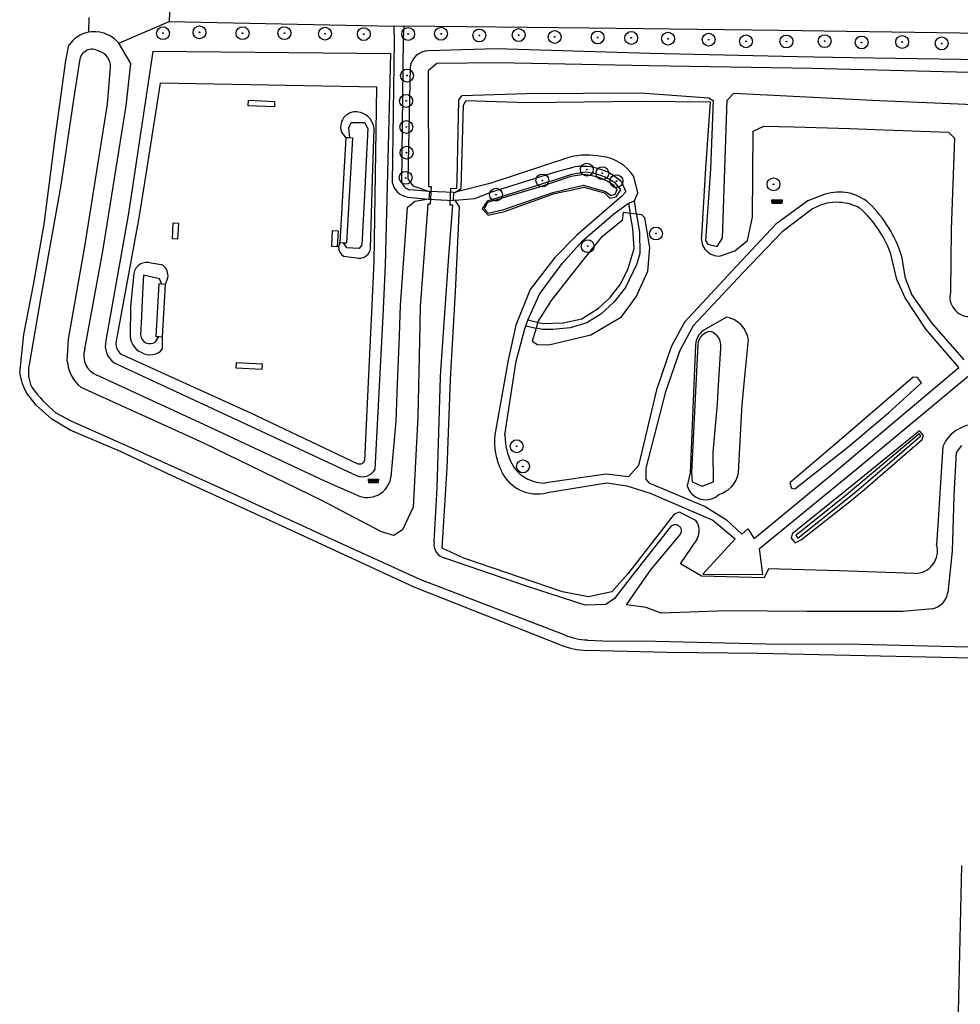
# Model space of a CAD drawing. Header units: metres. Extents: x 102000 to 105000, y 414600 to 420766.
# Tile 265 of 298: x 104409 to 104592, y 420102 to 420294. Entities that reach past the tile are written whole.
import ezdxf

# ---------------------------------------------------------------- set-up
doc = ezdxf.new("R2010")
doc.units = ezdxf.units.M
doc.layers.get('0').update_dxf_attribs({"color": 8})

msp = doc.modelspace()

# ---------------------------------------------------------------- hatches: boundary and pattern name
at = {"ltscale": 0.1}
h = msp.add_hatch(color=256, dxfattribs=at)
edge = h.paths.add_edge_path()
edge.add_arc((104444.34, 420291.25), 0.075, 0, 360)
h = msp.add_hatch(color=256, dxfattribs=at)
edge = h.paths.add_edge_path()
edge.add_arc((104460.83, 420291.1), 0.075, 0, 360)
h = msp.add_hatch(color=256, dxfattribs=at)
edge = h.paths.add_edge_path()
edge.add_arc((104437.25, 420291.08), 0.075, 0, 360)
h = msp.add_hatch(color=256, dxfattribs=at)
edge = h.paths.add_edge_path()
edge.add_arc((104452.7, 420291.09), 0.075, 0, 360)
h = msp.add_hatch(color=256, dxfattribs=at)
edge = h.paths.add_edge_path()
edge.add_arc((104468.71, 420291), 0.075, 0, 360)
h = msp.add_hatch(color=256, dxfattribs=at)
edge = h.paths.add_edge_path()
edge.add_arc((104476.24, 420290.91), 0.075, 0, 360)
h = msp.add_hatch(color=256, dxfattribs=at)
edge = h.paths.add_edge_path()
edge.add_arc((104484.86, 420290.92), 0.075, 0, 360)
h = msp.add_hatch(color=256, dxfattribs=at)
edge = h.paths.add_edge_path()
edge.add_arc((104491.25, 420290.98), 0.075, 0, 360)
h = msp.add_hatch(color=256, dxfattribs=at)
edge = h.paths.add_edge_path()
edge.add_arc((104498.69, 420290.64), 0.075, 0, 360)
h = msp.add_hatch(color=256, dxfattribs=at)
edge = h.paths.add_edge_path()
edge.add_arc((104506.32, 420290.72), 0.075, 0, 360)
h = msp.add_hatch(color=256, dxfattribs=at)
edge = h.paths.add_edge_path()
edge.add_arc((104513.32, 420290.36), 0.075, 0, 360)
h = msp.add_hatch(color=256, dxfattribs=at)
edge = h.paths.add_edge_path()
edge.add_arc((104521.66, 420290.26), 0.075, 0, 360)
h = msp.add_hatch(color=256, dxfattribs=at)
edge = h.paths.add_edge_path()
edge.add_arc((104528.18, 420290.17), 0.075, 0, 360)
h = msp.add_hatch(color=256, dxfattribs=at)
edge = h.paths.add_edge_path()
edge.add_arc((104535.34, 420290.01), 0.075, 0, 360)
h = msp.add_hatch(color=256, dxfattribs=at)
edge = h.paths.add_edge_path()
edge.add_arc((104543.21, 420289.83), 0.075, 0, 360)
h = msp.add_hatch(color=256, dxfattribs=at)
edge = h.paths.add_edge_path()
edge.add_arc((104550.48, 420289.51), 0.075, 0, 360)
h = msp.add_hatch(color=256, dxfattribs=at)
edge = h.paths.add_edge_path()
edge.add_arc((104558.32, 420289.48), 0.075, 0, 360)
h = msp.add_hatch(color=256, dxfattribs=at)
edge = h.paths.add_edge_path()
edge.add_arc((104565.74, 420289.54), 0.075, 0, 360)
h = msp.add_hatch(color=256, dxfattribs=at)
edge = h.paths.add_edge_path()
edge.add_arc((104572.92, 420289.29), 0.075, 0, 360)
h = msp.add_hatch(color=256, dxfattribs=at)
edge = h.paths.add_edge_path()
edge.add_arc((104580.8, 420289.38), 0.075, 0, 360)
h = msp.add_hatch(color=256, dxfattribs=at)
edge = h.paths.add_edge_path()
edge.add_arc((104588.47, 420289.1), 0.075, 0, 360)
h = msp.add_hatch(color=256, dxfattribs=at)
edge = h.paths.add_edge_path()
edge.add_arc((104484.64, 420282.85), 0.075, 0, 360)
h = msp.add_hatch(color=256, dxfattribs=at)
edge = h.paths.add_edge_path()
edge.add_arc((104484.46, 420277.93), 0.075, 0, 360)
h = msp.add_hatch(color=256, dxfattribs=at)
edge = h.paths.add_edge_path()
edge.add_arc((104484.51, 420272.87), 0.075, 0, 360)
h = msp.add_hatch(color=256, dxfattribs=at)
edge = h.paths.add_edge_path()
edge.add_arc((104484.55, 420267.87), 0.075, 0, 360)
h = msp.add_hatch(color=256, dxfattribs=at)
edge = h.paths.add_edge_path()
edge.add_arc((104519.56, 420264.58), 0.075, 0, 360)
h = msp.add_hatch(color=256, dxfattribs=at)
edge = h.paths.add_edge_path()
edge.add_arc((104484.38, 420262.99), 0.075, 0, 360)
h = msp.add_hatch(color=256, dxfattribs=at)
edge = h.paths.add_edge_path()
edge.add_arc((104510.91, 420262.47), 0.075, 0, 360)
h = msp.add_hatch(color=256, dxfattribs=at)
edge = h.paths.add_edge_path()
edge.add_arc((104522.56, 420263.88), 0.075, 0, 360)
h = msp.add_hatch(color=256, dxfattribs=at)
edge = h.paths.add_edge_path()
edge.add_arc((104525.31, 420262.34), 0.075, 0, 360)
h = msp.add_hatch(color=256, dxfattribs=at)
edge = h.paths.add_edge_path()
edge.add_arc((104555.82, 420261.72), 0.075, 0, 360)
h = msp.add_hatch(color=256, dxfattribs=at)
edge = h.paths.add_edge_path()
edge.add_arc((104501.92, 420259.72), 0.075, 0, 360)
for points in [[(104555.5, 420258.68), (104555.5, 420258.63), (104557.47, 420258.63), (104557.47, 420258.68)], [(104477.14, 420204.41), (104477.14, 420204.36), (104479.11, 420204.36), (104479.11, 420204.41)]]:
    msp.add_hatch(color=256).paths.add_polyline_path(points)
h = msp.add_hatch(color=256, dxfattribs=at)
edge = h.paths.add_edge_path()
edge.add_arc((104533, 420252.16), 0.075, 0, 360)
h = msp.add_hatch(color=256, dxfattribs=at)
edge = h.paths.add_edge_path()
edge.add_arc((104519.72, 420249.7), 0.075, 0, 360)
h = msp.add_hatch(color=256, dxfattribs=at)
edge = h.paths.add_edge_path()
edge.add_arc((104505.94, 420210.83), 0.075, 0, 360)
h = msp.add_hatch(color=256, dxfattribs=at)
edge = h.paths.add_edge_path()
edge.add_arc((104507.15, 420206.91), 0.075, 0, 360)

# ---------------------------------------------------------------- linework, layer by layer
for p, q in [((104438.57, 420296.83), (104438.45, 420293.39)), ((104422.82, 420291.28), (104422.89, 420294.14)), ((104428.64, 420289.15), (104438.45, 420293.39)), ((104438.45, 420293.39), (104482.08, 420292.47)), ((104482.08, 420292.47), (104484.07, 420292.53)), ((104482.08, 420292.47), (104482.15, 420289.56)), ((104483.94, 420290.03), (104484.07, 420292.53)), ((104484.07, 420292.53), (104519.99, 420292.14)), ((104519.99, 420292.14), (104556.82, 420291.68)), ((104556.82, 420291.68), (104596.33, 420291.07)), ((104482.15, 420289.56), (104481.78, 420262.05)), ((104483.62, 420261.99), (104483.94, 420290.03)), ((104418.37, 420285.8), (104418.96, 420288.75)), ((104430.99, 420285.2), (104428.64, 420289.15)), ((104435.26, 420287.54), (104431.01, 420259.08)), ((104481.51, 420287.07), (104435.26, 420287.54)), ((104501.97, 420288.02), (104488.82, 420287.65)), ((104531.86, 420287.16), (104501.97, 420288.02)), ((104416.4, 420271.13), (104418.37, 420285.8)), ((104421.04, 420285.69), (104419.78, 420277.78)), ((104480.48, 420246.03), (104481.51, 420287.07)), ((104560.44, 420286.48), (104531.86, 420287.16)), ((104563.74, 420286.4), (104560.44, 420286.48)), ((104570.93, 420286.29), (104563.74, 420286.4)), ((104599.13, 420285.85), (104570.93, 420286.29)), ((104426.46, 420277.32), (104427.07, 420284.48)), ((104430.1, 420276.99), (104430.99, 420285.2)), ((104485.24, 420284.46), (104484.82, 420262.76)), ((104490.42, 420285.19), (104488.75, 420283.8)), ((104488.75, 420283.8), (104488.79, 420261.28)), ((104502.26, 420285.33), (104490.42, 420285.19)), ((104531.63, 420284.73), (104502.26, 420285.33)), ((104563.31, 420284.22), (104531.63, 420284.73)), ((104570.85, 420284.03), (104563.31, 420284.22)), ((104598.87, 420283.3), (104570.85, 420284.03)), ((104436.72, 420281.37), (104433.91, 420263.68)), ((104478.77, 420280.57), (104436.72, 420281.37)), ((104478.26, 420246.73), (104478.77, 420280.57)), ((104419.78, 420277.78), (104417.38, 420261.53)), ((104453.78, 420277), (104453.83, 420278.05)), ((104453.83, 420278.05), (104458.93, 420277.83)), ((104458.93, 420277.83), (104458.89, 420276.76)), ((104494.38, 420262.5), (104494.7, 420278.14)), ((104494.7, 420278.14), (104495.38, 420278.98)), ((104495.38, 420278.98), (104507.86, 420279.39)), ((104495.61, 420277.08), (104496.12, 420278)), ((104496.12, 420278), (104508.06, 420277.64)), ((104507.86, 420279.39), (104529.98, 420279.49)), ((104508.06, 420277.64), (104530.05, 420277.86)), ((104529.98, 420279.49), (104543.27, 420278.55)), ((104530.05, 420277.86), (104543.54, 420277.72)), ((104543.27, 420278.55), (104544.1, 420278.04)), ((104544.1, 420278.04), (104543.6, 420264.66)), ((104545.91, 420251.28), (104546.82, 420278.07)), ((104546.82, 420278.07), (104548.1, 420279.42)), ((104548.1, 420279.42), (104576.35, 420278.04)), ((104576.35, 420278.04), (104594.73, 420277.25)), ((104422.05, 420249.61), (104426.46, 420277.32)), ((104425.55, 420248.71), (104430.1, 420276.99)), ((104458.89, 420276.76), (104453.78, 420277)), ((104495.17, 420260.93), (104495.61, 420277.08)), ((104543.54, 420277.72), (104542.62, 420264.88)), ((104473.32, 420272.72), (104473.79, 420273.73)), ((104473.52, 420270.74), (104473.32, 420272.72)), ((104473.79, 420273.73), (104476.4, 420273.74)), ((104476.4, 420273.74), (104477.03, 420272.57)), ((104477.03, 420272.57), (104476.71, 420266.26)), ((104478.03, 420264.86), (104478.26, 420272.41)), ((104551.76, 420255.32), (104551.88, 420272.05)), ((104551.88, 420272.05), (104553.91, 420273.04)), ((104553.91, 420273.04), (104559.76, 420272.87)), ((104559.76, 420272.87), (104570.63, 420272.55)), ((104570.63, 420272.55), (104575.58, 420272.4)), ((104575.58, 420272.4), (104589.78, 420271.88)), ((104414.16, 420253.95), (104416.4, 420271.13)), ((104472.74, 420270.78), (104471.62, 420250.42)), ((104471.88, 420271.93), (104472.74, 420270.78)), ((104473.52, 420270.74), (104472.74, 420270.78)), ((104472.94, 420250.34), (104474.12, 420270.72)), ((104474.12, 420270.72), (104473.52, 420270.74)), ((104589.78, 420271.88), (104590.94, 420270.71)), ((104590.94, 420270.71), (104590.3, 420252.97)), ((104516.24, 420267.03), (104500.72, 420261.9)), ((104476.71, 420266.26), (104476.37, 420259.64)), ((104477.55, 420249.25), (104478.03, 420264.86)), ((104513.76, 420264.22), (104517.15, 420265.1)), ((104542.62, 420264.88), (104541.82, 420251.62)), ((104543.6, 420264.66), (104542.62, 420250.82)), ((104433.91, 420263.68), (104432.55, 420255.18)), ((104484.82, 420262.76), (104485.78, 420261.43)), ((104494.32, 420260.91), (104494.38, 420262.5)), ((104501.12, 420260.28), (104513.76, 420264.22)), ((104516.44, 420263.22), (104512.85, 420262.04)), ((104516.59, 420263.64), (104512.9, 420262.43)), ((104519.06, 420263.6), (104516.44, 420263.22)), ((104519.38, 420264.06), (104516.59, 420263.64)), ((104529.47, 420260.05), (104528.66, 420263.22)), ((104417.38, 420261.53), (104413.54, 420239.87)), ((104488.99, 420260.31), (104485.21, 420260.62)), ((104485.78, 420261.43), (104488.99, 420260.31)), ((104488.79, 420261.28), (104489.31, 420261.28)), ((104489.31, 420261.28), (104489.14, 420257.87)), ((104493.01, 420257.68), (104493.15, 420260.96)), ((104493.15, 420260.96), (104494.32, 420260.91)), ((104500.72, 420261.9), (104494.04, 420260.19)), ((104494.04, 420260.19), (104495.17, 420260.93)), ((104510.14, 420261.53), (104500.19, 420258.48)), ((104510.29, 420261.19), (104500.3, 420258.22)), ((104511.92, 420262.11), (104510.14, 420261.53)), ((104512.85, 420262.04), (104510.29, 420261.19)), ((104512.9, 420262.43), (104511.92, 420262.11)), ((104512.95, 420260.12), (104518.92, 420261.55)), ((104516.18, 420260.55), (104518.97, 420261.17)), ((104518.92, 420261.55), (104523.17, 420260.32)), ((104518.97, 420261.17), (104522.98, 420260.1)), ((104525.42, 420260.72), (104524.83, 420261.47)), ((104525.07, 420259.78), (104525.42, 420260.72)), ((104526.19, 420260.65), (104525.15, 420261.92)), ((104525.24, 420259.29), (104526.19, 420260.65)), ((104526.26, 420262.21), (104527.12, 420260.28)), ((104431.01, 420259.08), (104430.51, 420255.76)), ((104476.37, 420259.64), (104475.87, 420249.99)), ((104484.66, 420259.25), (104488.88, 420258.85)), ((104488.88, 420258.85), (104486.15, 420258.39)), ((104488.99, 420260.31), (104488.88, 420258.85)), ((104488.99, 420260.31), (104488.88, 420258.85)), ((104488.99, 420260.31), (104488.88, 420258.85)), ((104488.88, 420258.85), (104493.66, 420258.61)), ((104488.88, 420258.85), (104493.66, 420258.61)), ((104493.73, 420260.11), (104488.99, 420260.31)), ((104493.73, 420260.11), (104488.99, 420260.31)), ((104493.66, 420258.61), (104493.73, 420260.11)), ((104493.66, 420258.61), (104493.73, 420260.11)), ((104493.66, 420258.61), (104493.73, 420260.11)), ((104493.73, 420260.11), (104494.04, 420260.19)), ((104493.96, 420258.64), (104497.81, 420258.94)), ((104497.81, 420258.94), (104501.12, 420260.28)), ((104503.45, 420256.86), (104512.95, 420260.12)), ((104503.54, 420256.41), (104513.1, 420259.85)), ((104513.1, 420259.85), (104514.78, 420260.23)), ((104514.78, 420260.23), (104516.18, 420260.55)), ((104526.38, 420259.4), (104517.62, 420251.87)), ((104522.98, 420260.1), (104524.05, 420259.02)), ((104523.17, 420260.32), (104524.22, 420259.54)), ((104524.05, 420259.02), (104525.24, 420259.29)), ((104524.22, 420259.54), (104525.07, 420259.78)), ((104527.12, 420260.28), (104526.38, 420259.4)), ((104528.79, 420258.5), (104529.47, 420260.05)), ((104555.5, 420258.63), (104555.5, 420258.68)), ((104555.5, 420258.68), (104557.47, 420258.68)), ((104557.47, 420258.68), (104557.47, 420258.63)), ((104565.87, 420259.79), (104562.51, 420258.51)), ((104484.65, 420257.14), (104483.33, 420238.21)), ((104486.15, 420258.39), (104484.65, 420257.14)), ((104488.69, 420257.88), (104487.21, 420237.99)), ((104489.14, 420257.87), (104488.69, 420257.88)), ((104492.79, 420247.78), (104493.52, 420257.67)), ((104493.52, 420257.67), (104493.01, 420257.68)), ((104493.96, 420258.64), (104493.66, 420258.61)), ((104494.8, 420257.35), (104493.96, 420258.64)), ((104494.05, 420240.86), (104494.8, 420257.35)), ((104500.19, 420258.48), (104499.21, 420256.98)), ((104499.21, 420256.98), (104500.4, 420255.74)), ((104500.3, 420258.22), (104499.59, 420256.99)), ((104499.59, 420256.99), (104500.4, 420256.11)), ((104500.4, 420256.11), (104503.45, 420256.86)), ((104524.81, 420255.99), (104527.68, 420258.09)), ((104527.68, 420258.09), (104528.79, 420258.5)), ((104527.68, 420258.09), (104528, 420256.06)), ((104529.21, 420255.9), (104528.79, 420258.5)), ((104557.47, 420258.63), (104555.5, 420258.63)), ((104555.5, 420258.35), (104555.5, 420258.55)), ((104555.5, 420258.55), (104557.47, 420258.55)), ((104557.47, 420258.35), (104555.5, 420258.35)), ((104555.5, 420258.27), (104555.5, 420258.07)), ((104557.47, 420258.27), (104555.5, 420258.27)), ((104555.5, 420258.07), (104557.47, 420258.07)), ((104555.8, 420258.63), (104555.8, 420258.55)), ((104555.8, 420258.27), (104555.8, 420258.35)), ((104555.85, 420258.63), (104555.85, 420258.55)), ((104555.85, 420258.27), (104555.85, 420258.35)), ((104562.51, 420258.51), (104556.24, 420253.98)), ((104557.12, 420258.63), (104557.12, 420258.55)), ((104557.12, 420258.27), (104557.12, 420258.35)), ((104557.17, 420258.63), (104557.17, 420258.55)), ((104557.17, 420258.27), (104557.17, 420258.35)), ((104557.47, 420258.55), (104557.47, 420258.35)), ((104557.47, 420258.07), (104557.47, 420258.27)), ((104563.41, 420256.96), (104557.49, 420252.48)), ((104430.51, 420255.76), (104426.16, 420231.4)), ((104432.55, 420255.18), (104428.1, 420230.94)), ((104500.4, 420255.74), (104503.54, 420256.41)), ((104518.69, 420250.77), (104524.81, 420255.99)), ((104526.62, 420256.23), (104526.4, 420254.69)), ((104528, 420256.06), (104526.62, 420256.23)), ((104529.21, 420255.9), (104528, 420256.06)), ((104528.48, 420253.12), (104528, 420256.06)), ((104529.21, 420255.9), (104529.77, 420252.35)), ((104530.23, 420255.77), (104529.21, 420255.9)), ((104530.84, 420255.2), (104530.23, 420255.77)), ((104531.81, 420249.43), (104530.84, 420255.2)), ((104550.77, 420250.81), (104551.76, 420255.32)), ((104412.12, 420242.19), (104414.16, 420253.95)), ((104439.09, 420251.11), (104439.22, 420254.22)), ((104439.22, 420254.22), (104440.26, 420254.16)), ((104440.26, 420254.16), (104440.09, 420251.05)), ((104526.4, 420254.69), (104522.26, 420251.33)), ((104528.76, 420249.23), (104528.48, 420253.12)), ((104556.24, 420253.98), (104548.7, 420245.89)), ((104590.3, 420252.97), (104590.18, 420240.77)), ((104440.09, 420251.05), (104439.09, 420251.11)), ((104470.06, 420249.61), (104470.19, 420252.72)), ((104470.19, 420252.72), (104471.24, 420252.7)), ((104471.24, 420252.7), (104471.08, 420249.6)), ((104517.62, 420251.87), (104513.35, 420247.5)), ((104522.26, 420251.33), (104518.26, 420246.36)), ((104529.77, 420252.35), (104529.84, 420248.3)), ((104544.86, 420249.66), (104545.91, 420251.28)), ((104557.49, 420252.48), (104549.93, 420244.6)), ((104418.88, 420231.61), (104422.05, 420249.61)), ((104471.08, 420249.6), (104470.06, 420249.61)), ((104471.62, 420250.42), (104471.34, 420249.54)), ((104471.62, 420250.42), (104472.33, 420250.36)), ((104472.33, 420250.36), (104472.94, 420250.34)), ((104472.95, 420249.4), (104472.33, 420250.36)), ((104475.34, 420249.28), (104472.95, 420249.4)), ((104475.87, 420249.99), (104475.34, 420249.28)), ((104514.75, 420246.31), (104518.69, 420250.77)), ((104527.6, 420245.38), (104528.76, 420249.23)), ((104531.4, 420244.86), (104531.81, 420249.43)), ((104542.62, 420250.82), (104543.07, 420250.08)), ((104543.07, 420250.08), (104544.86, 420249.66)), ((104548.3, 420248.79), (104550.77, 420250.81)), ((104422.04, 420229.66), (104425.55, 420248.71)), ((104472.32, 420247.79), (104475.27, 420247.39)), ((104491.22, 420225.48), (104492.79, 420247.78)), ((104513.35, 420247.5), (104508.55, 420241.28)), ((104529.84, 420248.3), (104529.25, 420246.28)), ((104545.49, 420247.8), (104548.3, 420248.79)), ((104579.77, 420243.23), (104578.69, 420247.88)), ((104581.43, 420243.46), (104580.72, 420247.72)), ((104437.25, 420246.02), (104434.95, 420246.41)), ((104477.79, 420236.87), (104478.26, 420246.73)), ((104479.98, 420236.12), (104480.48, 420246.03)), ((104510.34, 420240.35), (104514.75, 420246.31)), ((104518.26, 420246.36), (104512.62, 420239.14)), ((104526.12, 420242.32), (104527.6, 420245.38)), ((104529.25, 420246.28), (104527.07, 420241.66)), ((104548.7, 420245.89), (104538.54, 420234.91)), ((104431.59, 420244.38), (104430.96, 420237.99)), ((104433.46, 420244.04), (104433.29, 420240.56)), ((104436.58, 420243.39), (104433.46, 420244.04)), ((104437.02, 420242.34), (104436.58, 420243.39)), ((104437.74, 420242.26), (104438.21, 420243.55)), ((104529.14, 420239.86), (104531.4, 420244.86)), ((104549.93, 420244.6), (104540.18, 420234.2)), ((104582.7, 420240.34), (104581.43, 420243.46)), ((104410.21, 420232.56), (104412.12, 420242.19)), ((104436.41, 420242.36), (104435.83, 420232.16)), ((104437.02, 420242.34), (104436.41, 420242.36)), ((104437.74, 420242.26), (104437.02, 420242.34)), ((104437.16, 420232.1), (104437.74, 420242.26)), ((104524, 420239.64), (104526.12, 420242.32)), ((104527.07, 420241.66), (104524.83, 420238.8)), ((104581.38, 420239.66), (104579.77, 420243.23)), ((104413.54, 420239.87), (104411.25, 420226.67)), ((104433.29, 420240.56), (104433.07, 420236.09)), ((104493.32, 420228.42), (104494.05, 420240.86)), ((104508.55, 420241.28), (104505.75, 420234.37)), ((104508.07, 420235.32), (104510.34, 420240.35)), ((104521.82, 420237.63), (104524, 420239.64)), ((104526.28, 420235.95), (104529.14, 420239.86)), ((104585.38, 420233.58), (104581.38, 420239.66)), ((104586.55, 420234.83), (104582.7, 420240.34)), ((104430.96, 420237.99), (104430.96, 420237.53)), ((104483.33, 420238.21), (104483.1, 420232.33)), ((104487.21, 420237.99), (104487.05, 420231.28)), ((104512.62, 420239.14), (104510.07, 420235.1)), ((104518.62, 420235.59), (104521.82, 420237.63)), ((104524.83, 420238.8), (104522.25, 420236.48)), ((104430.96, 420237.53), (104430.89, 420232.8)), ((104433.07, 420236.09), (104432.89, 420232.45)), ((104477.21, 420224.66), (104477.79, 420236.87)), ((104478.47, 420206.4), (104479.98, 420236.12)), ((104522.25, 420236.48), (104519.53, 420234.84)), ((104520.32, 420232.46), (104526.28, 420235.95)), ((104546.69, 420235.92), (104542.73, 420233.66)), ((104505.75, 420234.37), (104504.29, 420227.57)), ((104507.52, 420233.62), (104507.71, 420234.21)), ((104507.71, 420234.21), (104508.07, 420235.32)), ((104507.71, 420234.21), (104509.69, 420233.79)), ((104510.01, 420234.9), (104508.07, 420235.32)), ((104509.69, 420233.79), (104508.96, 420231.27)), ((104510.01, 420234.9), (104509.69, 420233.79)), ((104510.94, 420233.53), (104509.69, 420233.79)), ((104510.07, 420235.1), (104510.01, 420234.9)), ((104510.01, 420234.9), (104511.15, 420234.66)), ((104511.15, 420234.66), (104514.97, 420234.84)), ((104516.31, 420233.81), (104512.98, 420233.49)), ((104514.97, 420234.84), (104518.62, 420235.59)), ((104519.53, 420234.84), (104516.31, 420233.81)), ((104538.54, 420234.91), (104535.96, 420230.15)), ((104540.18, 420234.2), (104537.63, 420229.42)), ((104592.83, 420227.6), (104586.55, 420234.83)), ((104409.42, 420225.01), (104410.21, 420232.56)), ((104435.77, 420231.11), (104436.41, 420232.13)), ((104435.83, 420232.16), (104436.41, 420232.13)), ((104436.41, 420232.13), (104437.16, 420232.1)), ((104437.14, 420229.74), (104437.16, 420232.1)), ((104483.1, 420232.33), (104482.74, 420222.96)), ((104505.83, 420227.38), (104507.52, 420233.62)), ((104512.98, 420233.49), (104510.94, 420233.53)), ((104512.16, 420230.53), (104520.32, 420232.46)), ((104591.83, 420226.14), (104585.38, 420233.58)), ((104418.63, 420227.38), (104418.88, 420231.61)), ((104487.05, 420231.28), (104486.71, 420216.6)), ((104508.96, 420231.27), (104510, 420230.61)), ((104510, 420230.61), (104512.16, 420230.53)), ((104535.96, 420230.15), (104533.11, 420221.76)), ((104540.68, 420230.53), (104539.63, 420205.67)), ((104541.11, 420230.61), (104539.88, 420205.74)), ((104545.08, 420221.61), (104545.58, 420229.96)), ((104550.34, 420225.03), (104550.95, 420231.53)), ((104429.12, 420228.72), (104454.21, 420217.31)), ((104493.05, 420223.82), (104493.32, 420228.42)), ((104537.63, 420229.42), (104534.84, 420221.37)), ((104427.77, 420227.06), (104452.43, 420215.55)), ((104451.45, 420227.05), (104451.4, 420226.04)), ((104456.57, 420226.8), (104451.45, 420227.05)), ((104456.51, 420225.79), (104456.57, 420226.8)), ((104504.29, 420227.57), (104501.68, 420213.06)), ((104503.64, 420213.05), (104505.83, 420227.38)), ((104567.62, 420205.7), (104591.83, 420226.14)), ((104446.89, 420214.28), (104424.41, 420224.65)), ((104451.4, 420226.04), (104456.51, 420225.79)), ((104476.42, 420208.12), (104477.21, 420224.66)), ((104490.47, 420202.77), (104491.13, 420224.24)), ((104491.13, 420224.24), (104491.22, 420225.48)), ((104549.82, 420219.56), (104550.34, 420225.03)), ((104572.01, 420206.41), (104594.1, 420224.81)), ((104582.95, 420224.24), (104573.68, 420216.26)), ((104583.75, 420224.17), (104582.95, 420224.24)), ((104482.74, 420222.96), (104482.46, 420215.68)), ((104492.46, 420206.54), (104493.05, 420223.82)), ((104578.12, 420217.34), (104584.54, 420223.16)), ((104584.54, 420223.16), (104583.75, 420224.17)), ((104412.64, 420218.82), (104410.73, 420221.19)), ((104445.21, 420211.41), (104421.36, 420222.22)), ((104533.11, 420221.76), (104529.58, 420207.12)), ((104534.84, 420221.37), (104531.02, 420206.55)), ((104544.93, 420219.05), (104545.08, 420221.61)), ((104415.66, 420216.09), (104412.64, 420218.82)), ((104544.12, 420209.71), (104544.93, 420219.05)), ((104549.66, 420217.9), (104549.82, 420219.56)), ((104416.43, 420217.34), (104419.51, 420215.73)), ((104454.21, 420217.31), (104475.1, 420207.44)), ((104486.71, 420216.6), (104485.82, 420199.02)), ((104549.02, 420205.67), (104549.66, 420217.9)), ((104570.23, 420210.65), (104578.12, 420217.34)), ((104419.24, 420213.93), (104415.66, 420216.09)), ((104419.51, 420215.73), (104432.19, 420210.06)), ((104452.43, 420215.55), (104474.96, 420205.09)), ((104482.46, 420215.68), (104481.52, 420204.87)), ((104573.68, 420216.26), (104569.03, 420212.27)), ((104428.98, 420209.84), (104419.24, 420213.93)), ((104468.7, 420204.03), (104446.89, 420214.28)), ((104584.19, 420213.85), (104571.42, 420203.45)), ((104584.11, 420213.23), (104571.51, 420202.66)), ((104572.35, 420202.44), (104584.41, 420212.85)), ((104584.41, 420212.85), (104584.11, 420213.23)), ((104584.92, 420212.9), (104584.19, 420213.85)), ((104584.69, 420212.11), (104584.92, 420212.9)), ((104467.99, 420200.35), (104445.21, 420211.41)), ((104569.03, 420212.27), (104558.96, 420203.74)), ((104572.61, 420201.68), (104584.69, 420212.11)), ((104592.34, 420210.98), (104591.28, 420209.61)), ((104439.18, 420205.04), (104428.98, 420209.84)), ((104432.19, 420210.06), (104450.2, 420201.9)), ((104544.16, 420203.89), (104544.12, 420209.71)), ((104559.97, 420202.56), (104570.23, 420210.65)), ((104588.67, 420210.76), (104588.16, 420202.72)), ((104591.28, 420209.61), (104590.92, 420202.51)), ((104529.58, 420207.12), (104527.68, 420204.87)), ((104491.49, 420191.05), (104492.46, 420206.54)), ((104523.34, 420205.42), (104511.62, 420203.69)), ((104527.68, 420204.87), (104523.34, 420205.42)), ((104531.02, 420206.55), (104531.02, 420204.44)), ((104539.63, 420205.67), (104539.06, 420203.11)), ((104539.88, 420205.74), (104540.01, 420203.89)), ((104552.08, 420192.92), (104567.62, 420205.7)), ((104553.12, 420190.99), (104572.01, 420206.41)), ((104459.52, 420195.68), (104439.18, 420205.04)), ((104474.86, 420201.33), (104468.7, 420204.03)), ((104477.14, 420204.36), (104477.14, 420204.41)), ((104477.14, 420204.41), (104479.11, 420204.41)), ((104479.11, 420204.36), (104477.14, 420204.36)), ((104477.14, 420204.08), (104477.14, 420204.28)), ((104477.14, 420204.28), (104479.11, 420204.28)), ((104479.11, 420204.08), (104477.14, 420204.08)), ((104477.14, 420204), (104477.14, 420203.81)), ((104479.11, 420204), (104477.14, 420204)), ((104477.14, 420203.81), (104479.11, 420203.81)), ((104477.43, 420204.36), (104477.43, 420204.28)), ((104477.43, 420204), (104477.43, 420204.08)), ((104477.48, 420204.36), (104477.48, 420204.28)), ((104477.48, 420204), (104477.48, 420204.08)), ((104478.76, 420204.36), (104478.76, 420204.28)), ((104478.76, 420204), (104478.76, 420204.08)), ((104478.81, 420204.36), (104478.81, 420204.28)), ((104478.81, 420204), (104478.81, 420204.08)), ((104479.11, 420204.41), (104479.11, 420204.36)), ((104479.11, 420204.28), (104479.11, 420204.08)), ((104479.11, 420203.81), (104479.11, 420204)), ((104511.85, 420201.81), (104523.47, 420203.71)), ((104523.47, 420203.71), (104527.32, 420203.13)), ((104531.02, 420204.44), (104531.63, 420203.7)), ((104531.63, 420203.7), (104542.57, 420199.11)), ((104540.01, 420203.89), (104541.94, 420203.06)), ((104541.94, 420203.06), (104544.16, 420203.89)), ((104558.96, 420203.74), (104559.32, 420202.67)), ((104571.42, 420203.45), (104569.74, 420202.07)), ((104450.2, 420201.9), (104468.47, 420193.48)), ((104489.89, 420192.25), (104490.47, 420202.77)), ((104527.32, 420203.13), (104531.84, 420201.74)), ((104531.84, 420201.74), (104544.01, 420196.48)), ((104559.32, 420202.67), (104559.97, 420202.56)), ((104569.74, 420202.07), (104559.46, 420193.84)), ((104569.92, 420201.34), (104560.13, 420193.5)), ((104571.51, 420202.66), (104569.92, 420201.34)), ((104570.48, 420200.95), (104572.35, 420202.44)), ((104570.63, 420200.12), (104572.45, 420201.56)), ((104572.45, 420201.56), (104572.61, 420201.68)), ((104588.16, 420202.72), (104587.71, 420195.51)), ((104590.92, 420202.51), (104590.84, 420200.98)), ((104479.7, 420194.22), (104467.99, 420200.35)), ((104560.51, 420192.97), (104570.48, 420200.95)), ((104561.23, 420192.69), (104570.63, 420200.12)), ((104590.84, 420200.98), (104590.52, 420190.47)), ((104485.82, 420199.02), (104483.76, 420194.6)), ((104536.55, 420197.63), (104527.51, 420186.02)), ((104537.58, 420198.04), (104536.55, 420197.63)), ((104540.74, 420196.43), (104537.58, 420198.04)), ((104542.57, 420199.11), (104546.68, 420196.55)), ((104486.04, 420183.47), (104459.52, 420195.68)), ((104544.01, 420196.48), (104548.38, 420192.85)), ((104546.68, 420196.55), (104549.66, 420193.74)), ((104482.1, 420193.51), (104479.7, 420194.22)), ((104483.76, 420194.6), (104482.1, 420193.51)), ((104535.83, 420195.16), (104528.4, 420185.8)), ((104531.96, 420186.8), (104537.76, 420193.76)), ((104549.66, 420193.74), (104550.82, 420194.79)), ((104550.82, 420194.79), (104552.08, 420192.92)), ((104559.46, 420193.84), (104559.21, 420192.94)), ((104587.71, 420195.51), (104587.47, 420191.77)), ((104468.47, 420193.48), (104487.24, 420184.91)), ((104537.76, 420187.99), (104541.02, 420192.84)), ((104548.38, 420192.85), (104542.07, 420186)), ((104559.21, 420192.94), (104560.01, 420192.08)), ((104560.01, 420192.08), (104561.23, 420192.69)), ((104560.13, 420193.5), (104560.51, 420192.97)), ((104495.7, 420189.07), (104491.49, 420191.05)), ((104553.75, 420185.9), (104553.12, 420190.99)), ((104590.52, 420190.47), (104589.64, 420182.42)), ((104508.04, 420183.57), (104491.96, 420189.06)), ((104514.83, 420182.51), (104495.7, 420189.07)), ((104541.85, 420185.59), (104537.76, 420187.99)), ((104527.51, 420186.02), (104524.39, 420182.53)), ((104529.37, 420183.14), (104531.96, 420186.8)), ((104542.07, 420186), (104553.75, 420185.9)), ((104554.81, 420187.03), (104554.02, 420185.28)), ((104568.57, 420186.65), (104554.81, 420187.03)), ((104583.19, 420186.12), (104568.57, 420186.65)), ((104487.24, 420184.91), (104515.27, 420174.16)), ((104528.4, 420185.8), (104524.93, 420181.24)), ((104554.02, 420185.28), (104541.85, 420185.59)), ((104514.51, 420172.2), (104486.04, 420183.47)), ((104519.25, 420179.97), (104508.04, 420183.57)), ((104519.86, 420181.6), (104514.83, 420182.51)), ((104524.39, 420182.53), (104519.86, 420181.6)), ((104527.24, 420179.99), (104529.37, 420183.14)), ((104524.93, 420181.24), (104523.24, 420180.08)), ((104523.24, 420180.08), (104519.25, 420179.97)), ((104531.05, 420179.49), (104527.24, 420179.99)), ((104533.98, 420178.38), (104531.05, 420179.49)), ((104546.79, 420178.84), (104533.98, 420178.38)), ((104562.3, 420178.72), (104546.79, 420178.84)), ((104580.93, 420178.72), (104562.3, 420178.72)), ((104586.68, 420179.27), (104580.93, 420178.72)), ((104519.66, 420173.18), (104522.64, 420173.02)), ((104522.64, 420173.02), (104532.87, 420172.97)), ((104532.87, 420172.97), (104554.47, 420172.45)), ((104535.18, 420170.73), (104519.58, 420171.16)), ((104552.83, 420170.57), (104535.18, 420170.73)), ((104554.47, 420172.45), (104572.5, 420172.36)), ((104572.5, 420172.36), (104596.28, 420171.79)), ((104594.42, 420169.66), (104552.83, 420170.57)), ((104591.09, 420072.68), (104592.38, 420129.36))]:
    msp.add_line(p, q)
for centre, radius in [((104437.25, 420291.08), 1.25), ((104444.34, 420291.25), 1.25), ((104444.34, 420291.25), 0.0225), ((104452.7, 420291.09), 1.25), ((104460.83, 420291.1), 1.25), ((104468.71, 420291), 1.25), ((104476.24, 420290.91), 1.25), ((104484.86, 420290.92), 1.25), ((104491.25, 420290.98), 1.25), ((104498.69, 420290.64), 1.25), ((104506.32, 420290.72), 1.25), ((104513.32, 420290.36), 1.25), ((104521.66, 420290.26), 1.25), ((104528.18, 420290.17), 1.25), ((104535.34, 420290.01), 1.25), ((104437.25, 420291.08), 0.0225), ((104452.7, 420291.09), 0.0225), ((104460.83, 420291.1), 0.0225), ((104468.71, 420291), 0.0225), ((104476.24, 420290.91), 0.0225), ((104484.86, 420290.92), 0.0225), ((104491.25, 420290.98), 0.0225), ((104498.69, 420290.64), 0.0225), ((104506.32, 420290.72), 0.0225), ((104513.32, 420290.36), 0.0225), ((104521.66, 420290.26), 0.0225), ((104528.18, 420290.17), 0.0225), ((104535.34, 420290.01), 0.0225), ((104543.21, 420289.83), 1.25), ((104543.21, 420289.83), 0.0225), ((104550.48, 420289.51), 1.25), ((104550.48, 420289.51), 0.0225), ((104558.32, 420289.48), 1.25), ((104558.32, 420289.48), 0.0225), ((104565.74, 420289.54), 1.25), ((104565.74, 420289.54), 0.0225), ((104572.92, 420289.29), 1.25), ((104572.92, 420289.29), 0.0225), ((104580.8, 420289.38), 1.25), ((104580.8, 420289.38), 0.0225), ((104588.47, 420289.1), 1.25), ((104588.47, 420289.1), 0.0225), ((104484.64, 420282.85), 1.25), ((104484.64, 420282.85), 0.0225), ((104484.46, 420277.93), 1.25), ((104484.46, 420277.93), 0.0225), ((104484.51, 420272.87), 1.25), ((104484.51, 420272.87), 0.0225), ((104484.55, 420267.87), 1.25), ((104484.55, 420267.87), 0.0225), ((104519.56, 420264.58), 1.25), ((104519.56, 420264.58), 0.0225), ((104522.56, 420263.88), 1.25), ((104484.38, 420262.99), 1.25), ((104484.38, 420262.99), 0.0225), ((104510.91, 420262.47), 1.25), ((104510.91, 420262.47), 0.0225), ((104522.56, 420263.88), 0.0225), ((104525.31, 420262.34), 1.25), ((104555.82, 420261.72), 1.25), ((104501.92, 420259.72), 1.25), ((104525.31, 420262.34), 0.0225), ((104555.82, 420261.72), 0.0225), ((104501.92, 420259.72), 0.0225), ((104533, 420252.16), 1.25), ((104533, 420252.16), 0.0225), ((104519.72, 420249.7), 1.25), ((104519.72, 420249.7), 0.0225), ((104505.94, 420210.83), 1.25), ((104505.94, 420210.83), 0.0225), ((104507.15, 420206.91), 1.25), ((104507.15, 420206.91), 0.0225)]:
    msp.add_circle(centre, radius)
for centre in [(104444.34, 420291.25), (104460.83, 420291.1), (104437.25, 420291.08), (104452.7, 420291.09), (104468.71, 420291), (104476.24, 420290.91), (104484.86, 420290.92), (104491.25, 420290.98), (104498.69, 420290.64), (104506.32, 420290.72), (104513.32, 420290.36), (104521.66, 420290.26), (104528.18, 420290.17), (104535.34, 420290.01), (104543.21, 420289.83), (104550.48, 420289.51), (104558.32, 420289.48), (104565.74, 420289.54), (104572.92, 420289.29), (104580.8, 420289.38), (104588.47, 420289.1), (104484.64, 420282.85), (104484.46, 420277.93), (104484.51, 420272.87), (104484.55, 420267.87), (104519.56, 420264.58), (104484.38, 420262.99), (104510.91, 420262.47), (104522.56, 420263.88), (104525.31, 420262.34), (104555.82, 420261.72), (104501.92, 420259.72), (104533, 420252.16), (104519.72, 420249.7), (104505.94, 420210.83), (104507.15, 420206.91)]:
    msp.add_circle(centre, 0.075, dxfattribs=at)
for centre, radius, start, end in [((104423.85, 420285.51), 5.86, 100.1361, 146.4864), ((104423.85, 420285.49), 5.88, 81.7561, 100.0802), ((104423.91, 420285.2), 6.17, 39.9378, 82.7152), ((104423.51, 420285.49), 2.48, 58.5467, 175.2391), ((104423.81, 420284.5), 3.26, 359.772, 72.2806), ((104488.86, 420283.99), 3.66, 90.657, 172.6199), ((104474.69, 420272.85), 2.95, 72.0616, 198.0156), ((104474.66, 420272.17), 3.61, 3.7957, 75.0192), ((104519.49, 420252.84), 14.55, 78.6161, 102.8825), ((104521.7, 420259), 8.14, 31.2227, 85.3179), ((104518.7, 420254.15), 11.06, 46.7933, 98.0238), ((104518.38, 420252.92), 10.71, 52.9732, 86.3553), ((104518.24, 420252.12), 12, 54.8336, 84.5428), ((104485.31, 420262.81), 3.61, 192.0223, 259.5922), ((104485.9, 420263.02), 2.5, 204.1151, 253.8005), ((104568.57, 420251.38), 8.84, 49.1475, 107.7441), ((104568.12, 420248.88), 9.35, 61.7784, 120.2781), ((104558.72, 420241.29), 21.02, 18.2737, 48.886), ((104557.03, 420240.24), 24.85, 17.5276, 45.8129), ((104545.23, 420251.23), 3.44, 173.3505, 274.2819), ((104473.37, 420249.53), 2.04, 179.5976, 238.904), ((104475.44, 420249.51), 2.13, 265.6045, 353.0948), ((104434.12, 420243.99), 2.56, 70.9596, 171.3225), ((104435.57, 420243.95), 2.66, 351.2697, 50.9605), ((104593.91, 420239.85), 3.84, 166.1277, 268.9362), ((104545.62, 420230.63), 5.41, 9.5759, 78.5848), ((104434.46, 420232.37), 3.6, 173.1148, 247.8961), ((104434.71, 420232.6), 1.83, 184.6722, 305.4225), ((104544.26, 420230.42), 3.58, 115.363, 178.2019), ((104543.87, 420230.37), 2.77, 95.4603, 174.9962), ((104542.7, 420230.36), 2.91, 352.0116, 71.752), ((104430.06, 420230.38), 4.03, 165.4464, 235.4193), ((104430.56, 420230.73), 2.47, 175.1023, 234.4513), ((104425.88, 420228.41), 4.04, 162.0788, 248.5535), ((104434.72, 420231.7), 3.12, 238.8488, 321.0553), ((104418.21, 420225.27), 7.11, 168.6199, 204.8619), ((104426.12, 420228.03), 7.51, 184.9439, 230.6455), ((104419.94, 420226.48), 10.62, 187.9694, 209.8791), ((104432.65, 420237.33), 25.74, 215.7913, 230.9513), ((104595.36, 420207.83), 7.31, 83.3796, 156.3213), ((104514.6, 420211.77), 12.98, 174.3194, 206.2386), ((104515.25, 420212.88), 11.6, 179.1687, 211.9825), ((104475.44, 420208.4), 1.02, 250.346, 343.9533), ((104475.95, 420207.78), 2.87, 249.8054, 331.1992), ((104509.93, 420209.24), 7.68, 204.7045, 284.4719), ((104511.33, 420210.96), 7.28, 215.4505, 272.2634), ((104543.68, 420206.68), 5.43, 285.9849, 349.288), ((104476.89, 420205.55), 4.68, 244.3494, 351.7106), ((104542.62, 420204.14), 3.71, 196.0391, 313.7327), ((104536.75, 420194.4), 1.2, 327.7, 140.6442), ((104537.88, 420194.41), 3.5, 333.4293, 35.2949), ((104492.71, 420191.82), 2.86, 171.3472, 254.6272), ((104583.28, 420190.5), 4.38, 268.848, 16.7649), ((104585.97, 420182.91), 3.71, 281.034, 352.375), ((104520.11, 420185.47), 12.29, 246.8501, 267.9376), ((104519.8, 420185.16), 14, 247.8018, 269.1184)]:
    msp.add_arc(centre, radius, start, end)

doc.saveas('drawing.dxf')
